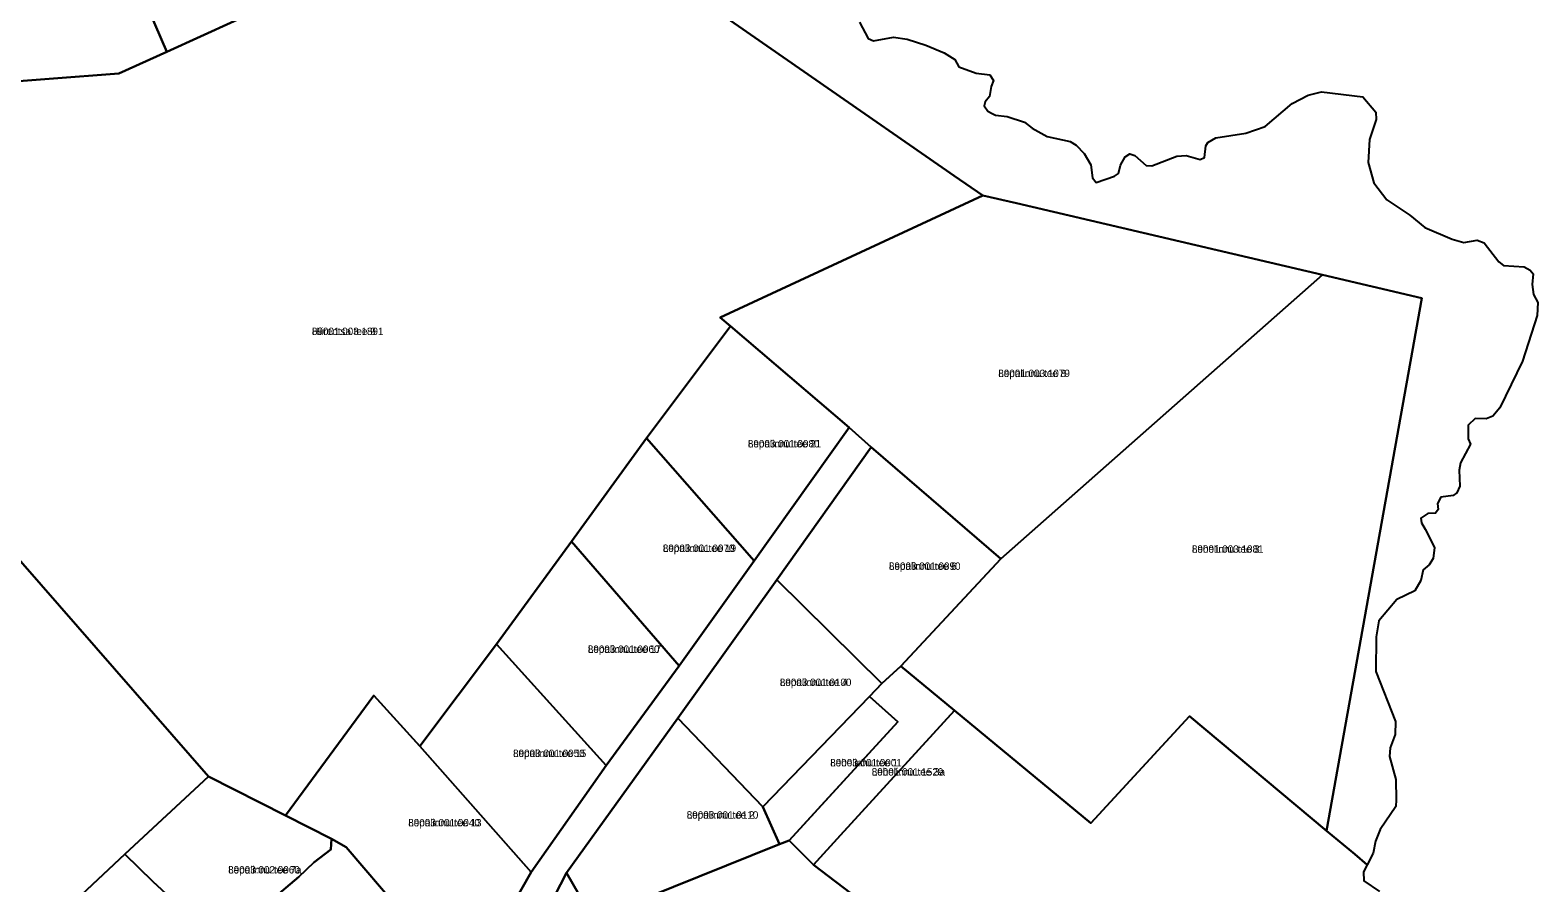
# Model space of a CAD drawing. Extents: x 526849 to 562296, y 6591741 to 6618546.
# Drawn here: x 549878.4 to 550183.6, y 6601401.2 to 6601573.9 of the extents above; entities that cross this region are included whole.
import ezdxf

# ---------------------------------------------------------------- set-up
doc = ezdxf.new("R2010")
doc.units = 0
for name, color, linetype in [('L_AADRESS', 7, 'Continuous'), ('PIIR', 7, 'Continuous'), ('TUNNUS', 7, 'Continuous')]:
    doc.layers.add(name, color=color, linetype=linetype)

msp = doc.modelspace()

# ---------------------------------------------------------------- linework, layer by layer
at = {"layer": 'PIIR'}
for points in [[(549892.96, 6601599.96), (549906.07, 6601569.58), (549896.32, 6601565.14), (549868.08, 6601562.98), (549848.24, 6601549.12), (549854.11, 6601491.92), (549914.47, 6601422.81), (549897.55, 6601407.05), (549878.95, 6601389.6), (549860.59, 6601371.46), (549842.85, 6601353.41), (549816.43, 6601374.3), (549775.81, 6601387.81), (549766.08, 6601389.87), (549765.49, 6601399.49), (549755.85, 6601450.23), (549753.02, 6601449.97), (549751.01, 6601459.28), (549726.87, 6601570.28), (549769.42, 6601695.97)], [(550046.27, 6601575.53), (550048.04, 6601572.22), (550049.17, 6601571.79), (550053.16, 6601572.49), (550055.93, 6601572.09), (550059.74, 6601570.88), (550063.43, 6601569.35), (550065.63, 6601568.01), (550066.42, 6601566.5), (550069.91, 6601565.24), (550072.66, 6601564.91), (550073.4, 6601563.74), (550072.95, 6601562.5), (550072.63, 6601560.49), (550071.74, 6601559.4), (550071.54, 6601558.62), (550072.27, 6601557.53), (550073.15, 6601557.09), (550073.81, 6601556.75), (550076.22, 6601556.47), (550079.69, 6601555.3), (550081.28, 6601554.1), (550084.27, 6601552.39), (550088.95, 6601551.38), (550090.15, 6601550.64), (550091.81, 6601548.97), (550093.12, 6601546.68), (550093.48, 6601544.05), (550094.19, 6601543.1), (550097.92, 6601544.37), (550098.72, 6601544.92), (550099.12, 6601546.59), (550100.07, 6601548.26), (550101.02, 6601548.89), (550102.06, 6601548.52), (550104.35, 6601546.51), (550105.47, 6601546.43), (550110.55, 6601548.41), (550112.47, 6601548.54), (550115.28, 6601547.72), (550116.13, 6601548.15), (550116.45, 6601550.49), (550116.85, 6601551.17), (550118.44, 6601552.11), (550124.52, 6601553.09), (550128.42, 6601554.41), (550133.89, 6601559.07), (550137.13, 6601560.79), (550139.82, 6601561.46), (550148.24, 6601560.43), (550150.85, 6601557.3), (550150.93, 6601555.84), (550149.55, 6601551.82), (550149.26, 6601547.11), (550150.44, 6601543.05), (550153.05, 6601539.56), (550157.72, 6601536.49), (550160.79, 6601533.95), (550166.29, 6601531.62), (550168.63, 6601530.96), (550171.37, 6601531.41), (550172.8, 6601530.85), (550175.72, 6601527.01), (550176.66, 6601526.28), (550180.89, 6601526.01), (550182.06, 6601525.34), (550182.71, 6601524.58), (550182.47, 6601522.42), (550182.76, 6601520.38), (550183.64, 6601518.81), (550183.53, 6601516.16), (550180.55, 6601506.91), (550175.93, 6601497.48), (550174.56, 6601495.79), (550173.15, 6601495.21), (550170.97, 6601495.32), (550169.5, 6601493.97), (550169.53, 6601491.14), (550170.01, 6601490.11), (550167.96, 6601486.31), (550167.69, 6601484.84), (550167.83, 6601481.6), (550167.22, 6601480.26), (550166.51, 6601479.71), (550163.97, 6601479.39), (550163.35, 6601478.09), (550163.49, 6601476.87), (550162.95, 6601476.13), (550161.35, 6601476.06), (550159.98, 6601475.08), (550160.06, 6601474.14), (550160.81, 6601472.86), (550162.75, 6601469.13), (550162.46, 6601466.93), (550161.66, 6601465.66), (550160.39, 6601464.63), (550159.92, 6601462.49), (550158.72, 6601460.42), (550155.07, 6601458.6), (550151.43, 6601454.28), (550150.88, 6601451.04), (550150.86, 6601444.05), (550154.83, 6601433.91), (550154.78, 6601431.29), (550153.71, 6601428.6), (550153.63, 6601426.85), (550154.9, 6601422.17), (550154.98, 6601418.04), (550154.9, 6601416.69), (550151.7, 6601412.03), (550150.74, 6601409.71), (550150.32, 6601407.27), (550149.08, 6601404.92), (550146.56, 6601407.03), (550140.85, 6601411.8), (550160.12, 6601519.69), (550140.01, 6601524.39), (550078.06, 6601538.87), (550071.24, 6601540.46), (550065.49, 6601544.45), (550009.44, 6601583.4)], [(549972.01, 6601389.62), (549979.8, 6601403.43), (549995, 6601424.98), (550009.77, 6601445.18), (550024.99, 6601466.43), (550044.22, 6601493.45), (550048.65, 6601489.48), (550029.56, 6601462.62), (550009.49, 6601434.61), (549986.98, 6601403.29), (549972.04, 6601374.27)], [(550077.92, 6601373.72), (550036.97, 6601404.89), (550042.48, 6601410.93), (550065.51, 6601436.15), (550093.12, 6601413.3), (550113.09, 6601435.01), (550140.85, 6601411.8), (550146.56, 6601407.03), (550149.08, 6601404.92), (550148.31, 6601403.46), (550148.41, 6601401.66), (550151.56, 6601399.47)], [(549972.04, 6601374.27), (549986.98, 6601403.29), (549992.39, 6601393.89), (550030.12, 6601409.08), (550032.05, 6601409.79), (550036.97, 6601404.89), (550077.92, 6601373.72)]]:
    msp.add_lwpolyline(points, dxfattribs=at)
for points in [[(549930.12, 6601623.95), (549936.38, 6601607.46), (549940.15, 6601585.13), (549906.07, 6601569.58), (549892.96, 6601599.96), (549897.03, 6601602.59), (549914.58, 6601613.91), (549926.07, 6601621.33)], [(549993.52, 6601609.48), (550004.21, 6601587.98), (550009.44, 6601583.4), (550065.49, 6601544.45), (550071.24, 6601540.46), (550018.1, 6601515.73), (550020.16, 6601513.97), (550003.17, 6601491.32), (549987.98, 6601470.37), (549972.82, 6601449.6), (549957.31, 6601428.92), (549947.99, 6601439.16), (549930.08, 6601414.9), (549914.47, 6601422.81), (549854.11, 6601491.92), (549848.24, 6601549.12), (549868.08, 6601562.98), (549896.32, 6601565.14), (549906.07, 6601569.58), (549940.15, 6601585.13)], [(550078.06, 6601538.87), (550140.01, 6601524.39), (550074.95, 6601466.9), (550048.65, 6601489.48), (550044.22, 6601493.45), (550020.16, 6601513.97), (550018.1, 6601515.73), (550071.24, 6601540.46)], [(550140.01, 6601524.39), (550160.12, 6601519.69), (550140.85, 6601411.8), (550113.09, 6601435.01), (550093.12, 6601413.3), (550065.51, 6601436.15), (550054.68, 6601445.12), (550074.95, 6601466.9)], [(550020.16, 6601513.97), (550044.22, 6601493.45), (550024.99, 6601466.43), (550003.17, 6601491.32)], [(550003.17, 6601491.32), (550024.99, 6601466.43), (550009.77, 6601445.18), (549987.98, 6601470.37)], [(550074.95, 6601466.9), (550054.68, 6601445.12), (550050.84, 6601441.6), (550029.56, 6601462.62), (550048.65, 6601489.48)], [(549987.98, 6601470.37), (550009.77, 6601445.18), (549995, 6601424.98), (549972.82, 6601449.6)], [(550050.84, 6601441.6), (550048.33, 6601439), (550026.7, 6601416.62), (550009.49, 6601434.61), (550029.56, 6601462.62)], [(549972.82, 6601449.6), (549995, 6601424.98), (549979.8, 6601403.43), (549957.31, 6601428.92)], [(550037.85, 6601416.14), (550054.04, 6601433.87), (550048.33, 6601439), (550050.84, 6601441.6), (550054.68, 6601445.12), (550065.51, 6601436.15), (550042.48, 6601410.93), (550036.97, 6601404.89), (550032.05, 6601409.79)], [(549972.01, 6601389.62), (549966.72, 6601380.26), (549965.21, 6601382.12), (549953.13, 6601395.91), (549942.39, 6601408.47), (549939.42, 6601410.17), (549930.08, 6601414.9), (549947.99, 6601439.16), (549957.31, 6601428.92), (549979.8, 6601403.43)], [(550048.33, 6601439), (550054.04, 6601433.87), (550032.05, 6601409.79), (550030.12, 6601409.08), (550026.7, 6601416.62)], [(550026.7, 6601416.62), (550030.12, 6601409.08), (549992.39, 6601393.89), (549986.98, 6601403.29), (550009.49, 6601434.61)], [(549911.76, 6601393.68), (549908.34, 6601396.86), (549907.72, 6601397.31), (549903.25, 6601401.49), (549897.55, 6601407.05), (549914.47, 6601422.81), (549930.08, 6601414.9), (549939.42, 6601410.17), (549939.24, 6601408.01), (549935.8, 6601405.38), (549932.8, 6601402.47), (549927.07, 6601397.57), (549923.13, 6601390.48), (549918.34, 6601385.35), (549916.32, 6601384.39)], [(549913.99, 6601382.21), (549916.32, 6601384.39), (549918.34, 6601385.35), (549923.13, 6601390.48), (549927.07, 6601397.57), (549932.8, 6601402.47), (549935.8, 6601405.38), (549939.24, 6601408.01), (549939.42, 6601410.17), (549942.39, 6601408.47), (549953.13, 6601395.91), (549926.27, 6601369.66)], [(549897.55, 6601407.05), (549903.25, 6601401.49), (549907.72, 6601397.31), (549908.34, 6601396.86), (549911.76, 6601393.68), (549916.32, 6601384.39), (549913.99, 6601382.21), (549909.51, 6601378.02), (549900.4, 6601369.14), (549899.58, 6601369.92), (549878.95, 6601389.6)]]:
    msp.add_lwpolyline(points, close=True, dxfattribs=at)

# ---------------------------------------------------------------- texts
at = {"layer": 'L_AADRESS'}
for s, p in [('Hiireotsa tee 9', (549935.43, 6601512.19)), ('Lepalinnu tee 8', (550074.4, 6601503.68)), ('Lepalinnu tee 21', (550023.7, 6601489.43)), ('Lepalinnu tee 19', (550006.48, 6601468.26)), ('Lehelinnu tee 3', (550113.6, 6601468.1)), ('Lepalinnu tee 6', (550052.26, 6601464.64)), ('Lepalinnu tee 17', (549991.3, 6601447.82)), ('Lepalinnu tee 4', (550030.17, 6601441.11)), ('Lepalinnu tee 15', (549976.16, 6601426.73)), ('Lehelinnu tee 1', (550040.37, 6601424.83)), ('Lehelinnu tee 3a', (550048.78, 6601422.97)), ('Lepalinnu tee 2', (550011.32, 6601414.25)), ('Lepalinnu tee 13', (549954.94, 6601412.68)), ('Lepalinnu tee 7a', (549918.48, 6601403.14))]:
    msp.add_text(s, height=1.5, dxfattribs=at).set_placement(p)
at = {"layer": 'TUNNUS'}
for s, p in [('89001:003:1891', (549935.43, 6601512.19)), ('89001:003:1079', (550074.4, 6601503.68)), ('89003:001:0080', (550023.7, 6601489.43)), ('89003:001:0070', (550006.48, 6601468.26)), ('89001:003:1081', (550113.6, 6601468.1)), ('89003:001:0090', (550052.26, 6601464.64)), ('89003:001:0060', (549991.3, 6601447.82)), ('89003:001:0100', (550030.17, 6601441.11)), ('89003:001:0050', (549976.16, 6601426.73)), ('89003:001:0001', (550040.37, 6601424.83)), ('89001:001:1529', (550048.78, 6601422.97)), ('89003:001:0110', (550011.32, 6601414.25)), ('89003:001:0040', (549954.94, 6601412.68)), ('89003:002:0060', (549918.48, 6601403.14))]:
    msp.add_text(s, height=1.5, dxfattribs=at).set_placement(p)

doc.saveas('drawing.dxf')
